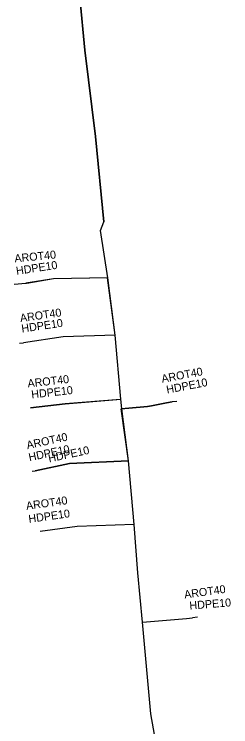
# Model space of a CAD drawing. Extents: x -651943 to -618711, y -1138561 to -1100552.
# Drawn here: x -640929.4 to -640909.2, y -1114529.5 to -1114462.9 of the extents above; entities that cross this region are included whole.
import ezdxf

# ---------------------------------------------------------------- set-up
doc = ezdxf.new("R2010")
doc.units = 0
for name, color, linetype in [('KT optika', 7, 'Continuous'), ('KT trasa', 7, 'Continuous'), ('KT zařízení', 7, 'Continuous')]:
    doc.layers.add(name, color=color, linetype=linetype)

msp = doc.modelspace()

# ---------------------------------------------------------------- linework, layer by layer
at = {"layer": 'KT optika'}
for p, q in [((-640923.58, -1114458.17), (-640922.84, -1114466.22)), ((-640922.84, -1114466.22), (-640921.83, -1114474.29)), ((-640921.83, -1114474.29), (-640921.05, -1114482.29)), ((-640921.36, -1114483.1), (-640921.05, -1114482.29)), ((-640920.67, -1114487.52), (-640921.36, -1114483.1)), ((-640925.77, -1114487.62), (-640928.36, -1114488.01)), ((-640920.71, -1114487.5), (-640925.77, -1114487.62)), ((-640919.98, -1114492.87), (-640920.71, -1114487.5)), ((-640919.98, -1114492.87), (-640924.85, -1114493.04)), ((-640919.47, -1114498.87), (-640919.98, -1114492.87)), ((-640924.85, -1114493.04), (-640928.58, -1114493.58)), ((-640919.38, -1114499.78), (-640919.47, -1114498.87)), ((-640918.71, -1114499.71), (-640916.97, -1114499.55)), ((-640916.97, -1114499.55), (-640916.6, -1114499.49)), ((-640916.6, -1114499.49), (-640915.18, -1114499.22)), ((-640915.18, -1114499.22), (-640914.65, -1114499.12)), ((-640919.42, -1114499.77), (-640918.71, -1114499.71)), ((-640918.74, -1114504.62), (-640919.42, -1114499.77)), ((-640927.48, -1114505.58), (-640924.27, -1114504.89)), ((-640924.27, -1114504.89), (-640918.74, -1114504.62)), ((-640918.2, -1114510.58), (-640918.74, -1114504.62)), ((-640923.54, -1114510.77), (-640927, -1114511.26)), ((-640918.2, -1114510.58), (-640923.54, -1114510.77)), ((-640917.87, -1114515.1), (-640918.2, -1114510.58)), ((-640917.42, -1114519.72), (-640917.87, -1114515.1)), ((-640917.42, -1114519.72), (-640913.33, -1114519.39)), ((-640913.33, -1114519.39), (-640912.76, -1114519.31)), ((-640916.66, -1114528.31), (-640917.42, -1114519.72)), ((-640915.68, -1114533.75), (-640916.66, -1114528.31))]:
    msp.add_line(p, q, dxfattribs=at)
msp.add_lwpolyline([(-640927.91, -1114499.67), (-640924.68, -1114499.31), (-640919.47, -1114498.87)], dxfattribs=at)
at = {"layer": 'KT trasa'}
for p, q in [((-640923.58, -1114458.17), (-640922.84, -1114466.22)), ((-640922.84, -1114466.22), (-640921.83, -1114474.29)), ((-640921.83, -1114474.29), (-640921.05, -1114482.29)), ((-640921.36, -1114483.1), (-640921.05, -1114482.29)), ((-640920.67, -1114487.52), (-640921.36, -1114483.1)), ((-640925.77, -1114487.62), (-640928.36, -1114488.01)), ((-640920.71, -1114487.5), (-640925.77, -1114487.62)), ((-640919.98, -1114492.87), (-640920.71, -1114487.5)), ((-640919.98, -1114492.87), (-640924.85, -1114493.04)), ((-640919.47, -1114498.87), (-640919.98, -1114492.87)), ((-640924.85, -1114493.04), (-640928.58, -1114493.58)), ((-640919.38, -1114499.78), (-640919.47, -1114498.87)), ((-640918.71, -1114499.71), (-640916.97, -1114499.55)), ((-640916.97, -1114499.55), (-640916.6, -1114499.49)), ((-640916.6, -1114499.49), (-640915.18, -1114499.22)), ((-640915.18, -1114499.22), (-640914.65, -1114499.12)), ((-640919.42, -1114499.77), (-640918.71, -1114499.71)), ((-640918.74, -1114504.62), (-640919.42, -1114499.77)), ((-640927.48, -1114505.58), (-640924.27, -1114504.89)), ((-640924.27, -1114504.89), (-640918.74, -1114504.62)), ((-640918.2, -1114510.58), (-640918.74, -1114504.62)), ((-640923.54, -1114510.77), (-640927, -1114511.26)), ((-640918.2, -1114510.58), (-640923.54, -1114510.77)), ((-640917.87, -1114515.1), (-640918.2, -1114510.58)), ((-640917.42, -1114519.72), (-640917.87, -1114515.1)), ((-640917.42, -1114519.72), (-640913.33, -1114519.39)), ((-640913.33, -1114519.39), (-640912.76, -1114519.31)), ((-640916.66, -1114528.31), (-640917.42, -1114519.72)), ((-640915.68, -1114533.75), (-640916.66, -1114528.31))]:
    msp.add_line(p, q, dxfattribs=at)
msp.add_lwpolyline([(-640927.91, -1114499.67), (-640924.68, -1114499.31), (-640919.47, -1114498.87)], dxfattribs=at)
at = {"layer": 'KT zařízení'}
for p, q in [((-640922.84, -1114466.22), (-640923.58, -1114458.17)), ((-640921.83, -1114474.29), (-640922.84, -1114466.22)), ((-640921.05, -1114482.29), (-640921.83, -1114474.29)), ((-640921.36, -1114483.1), (-640921.05, -1114482.29)), ((-640920.67, -1114487.52), (-640921.36, -1114483.1)), ((-640925.77, -1114487.62), (-640928.25, -1114488.03)), ((-640920.67, -1114487.52), (-640925.77, -1114487.62)), ((-640919.98, -1114492.87), (-640920.67, -1114487.52)), ((-640929.431, -1114488.117), (-640928.36, -1114488.01)), ((-640928.25, -1114488.03), (-640928.36, -1114488.01)), ((-640919.98, -1114492.87), (-640924.85, -1114493.04)), ((-640919.47, -1114498.87), (-640919.98, -1114492.87)), ((-640928.93, -1114493.615), (-640928.58, -1114493.58)), ((-640924.85, -1114493.04), (-640928.58, -1114493.58)), ((-640919.48, -1114498.9), (-640924.68, -1114499.31)), ((-640919.38, -1114499.78), (-640919.47, -1114498.87)), ((-640924.68, -1114499.31), (-640927.91, -1114499.67)), ((-640916.97, -1114499.55), (-640918.71, -1114499.71)), ((-640916.6, -1114499.49), (-640916.97, -1114499.55)), ((-640915.18, -1114499.22), (-640916.6, -1114499.49)), ((-640914.65, -1114499.12), (-640915.18, -1114499.22)), ((-640914.219, -1114499.08), (-640914.65, -1114499.12)), ((-640918.71, -1114499.71), (-640919.42, -1114499.77)), ((-640918.74, -1114504.62), (-640919.38, -1114499.78)), ((-640924.27, -1114504.89), (-640927.48, -1114505.58)), ((-640918.74, -1114504.62), (-640924.27, -1114504.89)), ((-640918.2, -1114510.58), (-640918.74, -1114504.62)), ((-640927.754, -1114505.608), (-640927.48, -1114505.58)), ((-640923.54, -1114510.77), (-640927, -1114511.26)), ((-640918.2, -1114510.58), (-640923.54, -1114510.77)), ((-640917.87, -1114515.1), (-640918.2, -1114510.58)), ((-640917.42, -1114519.72), (-640917.87, -1114515.1)), ((-640917.42, -1114519.72), (-640913.33, -1114519.39)), ((-640913.33, -1114519.39), (-640912.76, -1114519.31)), ((-640912.276, -1114519.262), (-640912.76, -1114519.31)), ((-640916.66, -1114528.31), (-640917.42, -1114519.72)), ((-640915.68, -1114533.75), (-640916.66, -1114528.31))]:
    msp.add_line(p, q, dxfattribs=at)

# ---------------------------------------------------------------- texts
for s, rotation, p in [('AROT40', 5.7053, (-640929.378, -1114486.081)), ('HDPE10', 8.56322, (-640929.207, -1114487.238)), ('AROT40', 8.2376, (-640928.841, -1114491.659)), ('HDPE10', 8.2376, (-640928.706, -1114492.637)), ('AROT40', 10.68491, (-640915.587, -1114497.338)), ('AROT40', 6.35966, (-640928.148, -1114497.774)), ('HDPE10', 10.76576, (-640915.131, -1114498.35)), ('HDPE10', 6.35966, (-640927.796, -1114498.801)), ('AROT40', 12.13132, (-640928.199, -1114503.546)), ('HDPE10', 12.13132, (-640928.005, -1114504.679)), ('HDPE10', 12.13132, (-640926.165, -1114504.786)), ('AROT40', 8.06054, (-640928.277, -1114509.228)), ('HDPE10', 8.06054, (-640928.046, -1114510.447)), ('AROT40', 7.98933, (-640913.482, -1114517.522)), ('HDPE10', 4.61289, (-640913.011, -1114518.553))]:
    msp.add_text(s, height=0.75, rotation=rotation, dxfattribs=at).set_placement(p)

doc.saveas('drawing.dxf')
